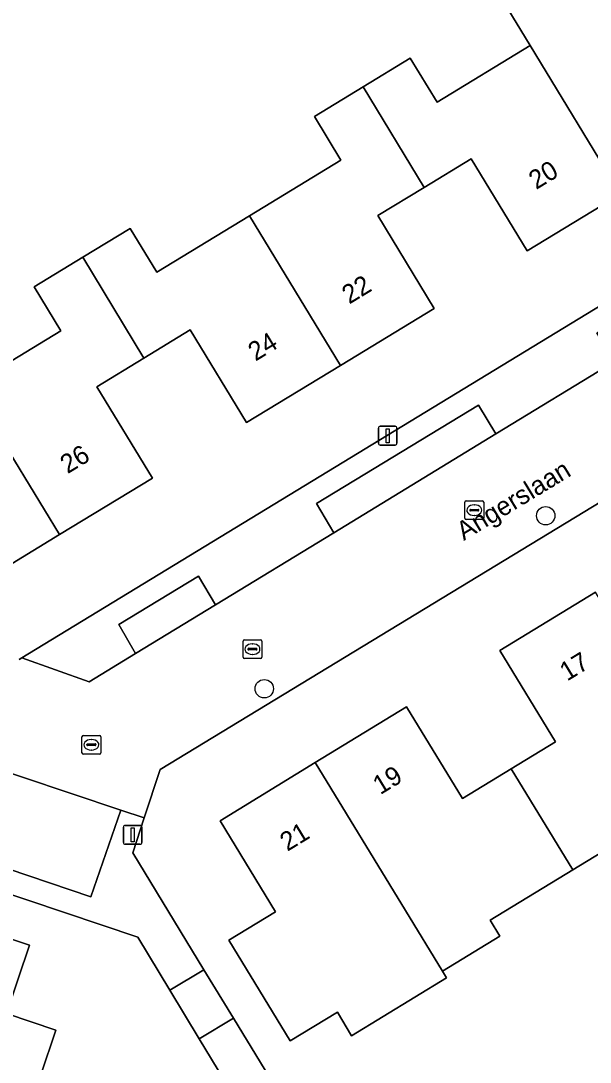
# Model space of a CAD drawing. Extents: x 157767 to 159172, y 387839 to 389425.
# Drawn here: x 158248.5 to 158278.8, y 388404.3 to 388459.7 of the extents above; entities that cross this region are included whole.
import ezdxf

# ---------------------------------------------------------------- set-up
doc = ezdxf.new("R2010")
doc.units = 0
for name, color, linetype in [('IMGEO_Boom', 7, 'Continuous'), ('IMGEO_Erf', 7, 'Continuous'), ('IMGEO_Kolk', 7, 'Continuous'), ('IMGEO_Lichtmast', 7, 'Continuous'), ('IMGEO_Openbare_ruimte_label', 7, 'Continuous'), ('IMGEO_Pand', 7, 'Continuous'), ('IMGEO_Pand_nummerreeks', 7, 'Continuous'), ('IMGEO_Parkeervlak_open', 7, 'Continuous'), ('IMGEO_Rijbaan_lokaal_open', 7, 'Continuous'), ('IMGEO_Rioolput', 7, 'Continuous'), ('IMGEO_Voetpad_open', 7, 'Continuous')]:
    doc.layers.add(name, color=color, linetype=linetype)

msp = doc.modelspace()

# ---------------------------------------------------------------- linework, layer by layer
at = {"layer": 'IMGEO_Boom'}
for centre in [(158276.447, 388433.353), (158261.462, 388424.143)]:
    msp.add_circle(centre, 0.489, dxfattribs=at)
at = {"layer": 'IMGEO_Erf'}
for points in [[(158248.422, 388425.707), (158248.554, 388425.787), (158322.072, 388470.559), (158309.761, 388490.79)], [(158245.761, 388440.23), (158250.638, 388443.198), (158249.213, 388445.539), (158251.798, 388447.112), (158254.323, 388448.649), (158255.742, 388446.317), (158260.679, 388449.321), (158265.546, 388452.283), (158264.136, 388454.601), (158266.729, 388456.179), (158269.239, 388457.706), (158270.665, 388455.363), (158275.617, 388458.376), (158274.175, 388460.746)], [(158284.899, 388459.925), (158282.455, 388458.437), (158285.445, 388453.524), (158280.428, 388450.471), (158275.455, 388447.445), (158272.472, 388452.348), (158269.983, 388450.833), (158267.505, 388449.325), (158270.509, 388444.389), (158265.526, 388441.357), (158260.516, 388438.308), (158257.514, 388443.241), (158255.062, 388441.748), (158252.552, 388440.221), (158255.51, 388435.359), (158250.56, 388432.347), (158245.513, 388429.275)], [(158282.197, 388417.137), (158277.885, 388414.508), (158273.484, 388411.825), (158274.005, 388410.971), (158270.95, 388409.109), (158271.166, 388408.755), (158266.117, 388405.676), (158265.356, 388406.924), (158262.849, 388405.395), (158259.582, 388410.754), (158262.071, 388412.271), (158259.114, 388417.12), (158264.182, 388420.21), (158269.044, 388423.174), (158272.019, 388418.295), (158274.611, 388419.875), (158276.967, 388421.312), (158274.001, 388426.178), (158279.099, 388429.286)], [(158260.316, 388401.671), (158258.002, 388405.505), (158256.441, 388408.091), (158254.733, 388410.921), (158237.149, 388416.834)], [(158240.196, 388413.446), (158248.968, 388410.49), (158247.743, 388406.856), (158250.369, 388405.971), (158248.764, 388401.209), (158247.099, 388396.267)]]:
    msp.add_lwpolyline(points, dxfattribs=at)
msp.add_lwpolyline([(158334.852, 388436.275), (158344.271, 388442.128), (158333.608, 388459.397), (158330.168, 388464.968), (158255.92, 388419.848), (158255.073, 388417.271), (158254.463, 388415.416), (158258.254, 388409.185), (158259.825, 388406.604), (158265.321, 388397.571), (158266.938, 388394.918), (158298.48, 388413.756), (158296.533, 388416.95), (158304.157, 388421.599), (158306.105, 388418.404)], close=True, dxfattribs=at)
at = {"layer": 'IMGEO_Kolk'}
for p, q in [((158272.145, 388433.222), (158272.145, 388434.074)), ((158272.22, 388434.148), (158273.072, 388434.148)), ((158273.146, 388434.074), (158273.146, 388433.222)), ((158272.404, 388433.642), (158272.404, 388433.654)), ((158272.842, 388433.605), (158272.444, 388433.605)), ((158272.447, 388433.691), (158272.845, 388433.691)), ((158272.633, 388433.928), (158272.658, 388433.928)), ((158272.888, 388433.654), (158272.888, 388433.642)), ((158273.072, 388433.148), (158272.22, 388433.148)), ((158272.656, 388433.368), (158272.631, 388433.368)), ((158260.336, 388425.826), (158260.336, 388426.678)), ((158260.411, 388426.752), (158261.263, 388426.752)), ((158260.638, 388426.295), (158261.036, 388426.295)), ((158260.824, 388426.532), (158260.849, 388426.532)), ((158261.337, 388426.678), (158261.337, 388425.826)), ((158261.263, 388425.752), (158260.411, 388425.752)), ((158260.595, 388426.246), (158260.595, 388426.258)), ((158261.033, 388426.209), (158260.635, 388426.209)), ((158260.847, 388425.972), (158260.822, 388425.972)), ((158261.079, 388426.258), (158261.079, 388426.246))]:
    msp.add_line(p, q, dxfattribs=at)
for points in [[(158272.145, 388433.222), (158272.145, 388434.074)], [(158272.22, 388434.148), (158273.072, 388434.148)], [(158273.146, 388434.074), (158273.146, 388433.222)], [(158273.072, 388433.148), (158272.22, 388433.148)], [(158260.336, 388425.826), (158260.336, 388426.678)], [(158260.411, 388426.752), (158261.263, 388426.752)], [(158261.337, 388426.678), (158261.337, 388425.826)], [(158261.263, 388425.752), (158260.411, 388425.752)]]:
    msp.add_lwpolyline(points, dxfattribs=at)
for centre, radius, start, end in [((158272.222, 388434.072), 0.0765, 91.552, 178.448), ((158272.222, 388434.072), 0.0765, 91.552, 178.448), ((158273.07, 388434.072), 0.0765, 1.552, 88.448), ((158273.07, 388434.072), 0.0765, 1.552, 88.448), ((158272.444, 388433.651), 0.0403, 85.8775, 175.7526), ((158272.441, 388433.641), 0.0366, 178.938, 274.7102), ((158272.845, 388433.648), 0.043, 264.8664, 352.4533), ((158272.849, 388433.653), 0.0386, 1.7309, 96.639), ((158272.222, 388433.224), 0.0765, 181.552, 268.448), ((158272.222, 388433.224), 0.0765, 181.552, 268.448), ((158273.07, 388433.224), 0.0765, 271.552, 358.448), ((158273.07, 388433.224), 0.0765, 271.552, 358.448), ((158260.413, 388426.676), 0.0765, 91.552, 178.448), ((158260.413, 388426.676), 0.0765, 91.552, 178.448), ((158260.635, 388426.255), 0.0403, 85.8775, 175.7526), ((158261.04, 388426.257), 0.0386, 1.7309, 96.639), ((158261.261, 388426.676), 0.0765, 1.552, 88.448), ((158261.261, 388426.676), 0.0765, 1.552, 88.448), ((158260.413, 388425.828), 0.0765, 181.552, 268.448), ((158260.413, 388425.828), 0.0765, 181.552, 268.448), ((158260.632, 388426.245), 0.0366, 178.938, 274.7102), ((158261.036, 388426.252), 0.043, 264.8664, 352.4533), ((158261.261, 388425.828), 0.0765, 271.552, 358.448), ((158261.261, 388425.828), 0.0765, 271.552, 358.448)]:
    msp.add_arc(centre, radius, start, end, dxfattribs=at)
for centre, major_axis, ratio, start_param, end_param in [((158272.632, 388433.648), (-0.387, 0.002), 0.722429, 4.712389, 7.853982), ((158272.657, 388433.648), (-0.39, 0.002), 0.717154, 1.570796, 4.712389), ((158260.823, 388426.252), (-0.387, 0.002), 0.722429, 4.712389, 7.853982), ((158260.848, 388426.252), (-0.39, 0.002), 0.717154, 1.570796, 4.712389)]:
    msp.add_ellipse(centre, major_axis=major_axis, ratio=ratio, start_param=start_param, end_param=end_param, dxfattribs=at)
at = {"layer": 'IMGEO_Lichtmast'}
for p, q in [((158267.541, 388437.212), (158267.541, 388438.012)), ((158267.541, 388438.012), (158267.541, 388437.212)), ((158267.641, 388438.112), (158268.431, 388438.112)), ((158268.431, 388438.112), (158267.641, 388438.112)), ((158268.531, 388438.012), (158268.531, 388437.212)), ((158268.531, 388437.212), (158268.531, 388438.012)), ((158268.431, 388437.112), (158267.641, 388437.112)), ((158267.641, 388437.112), (158268.431, 388437.112)), ((158254.066, 388416.867), (158254.856, 388416.867)), ((158254.856, 388416.867), (158254.066, 388416.867)), ((158253.966, 388415.967), (158253.966, 388416.767)), ((158253.966, 388416.767), (158253.966, 388415.967)), ((158254.956, 388416.767), (158254.956, 388415.967)), ((158254.956, 388415.967), (158254.956, 388416.767)), ((158254.856, 388415.867), (158254.066, 388415.867)), ((158254.066, 388415.867), (158254.856, 388415.867))]:
    msp.add_line(p, q, dxfattribs=at)
for points in [[(158267.961, 388437.987), (158268.111, 388437.987), (158268.111, 388437.237), (158267.961, 388437.237), (158267.961, 388437.987)], [(158254.386, 388416.742), (158254.536, 388416.742), (158254.536, 388415.992), (158254.386, 388415.992), (158254.386, 388416.742)]]:
    msp.add_lwpolyline(points, dxfattribs=at)
for centre, start, end in [((158267.641, 388438.012), 90, 180), ((158267.641, 388438.012), 90, 180), ((158268.431, 388438.012), 0, 90), ((158268.431, 388438.012), 360, 90), ((158267.641, 388437.212), 180, 270), ((158267.641, 388437.212), 180, 270), ((158268.431, 388437.212), 270, 0), ((158268.431, 388437.212), 270, 0), ((158254.066, 388416.767), 90, 180), ((158254.066, 388416.767), 90, 180), ((158254.856, 388416.767), 0, 90), ((158254.856, 388416.767), 360, 90), ((158254.066, 388415.967), 180, 270), ((158254.066, 388415.967), 180, 270), ((158254.856, 388415.967), 270, 0), ((158254.856, 388415.967), 270, 0)]:
    msp.add_arc(centre, 0.1, start, end, dxfattribs=at)
at = {"layer": 'IMGEO_Pand'}
for points in [[(158282.455, 388458.437), (158284.899, 388459.925), (158281.636, 388465.287), (158279.081, 388463.732), (158274.175, 388460.746), (158275.617, 388458.376), (158280.428, 388450.471), (158285.445, 388453.524)], [(158275.617, 388458.376), (158270.665, 388455.363), (158269.239, 388457.706), (158266.729, 388456.179), (158269.983, 388450.833), (158272.472, 388452.348), (158275.455, 388447.445), (158280.428, 388450.471)], [(158269.983, 388450.833), (158266.729, 388456.179), (158264.136, 388454.601), (158265.546, 388452.283), (158260.679, 388449.321), (158265.526, 388441.357), (158270.509, 388444.389), (158267.505, 388449.325)], [(158260.679, 388449.321), (158255.742, 388446.317), (158254.323, 388448.649), (158251.798, 388447.112), (158255.062, 388441.748), (158257.514, 388443.241), (158260.516, 388438.308), (158265.526, 388441.357)], [(158250.56, 388432.347), (158255.51, 388435.359), (158252.552, 388440.221), (158255.062, 388441.748), (158251.798, 388447.112), (158249.213, 388445.539), (158250.638, 388443.198), (158245.761, 388440.23)], [(158250.56, 388432.347), (158245.761, 388440.23), (158240.832, 388437.231), (158239.402, 388439.581), (158236.769, 388437.979), (158240.057, 388432.575), (158242.573, 388434.106), (158245.513, 388429.275)], [(158283.898, 388421.416), (158279.099, 388429.286), (158274.001, 388426.178), (158276.967, 388421.312), (158274.611, 388419.875), (158277.885, 388414.508), (158282.197, 388417.137), (158280.756, 388419.501)], [(158264.182, 388420.21), (158268.981, 388412.338), (158270.95, 388409.109), (158274.005, 388410.971), (158273.484, 388411.825), (158277.885, 388414.508), (158274.611, 388419.875), (158272.019, 388418.295), (158269.044, 388423.174)], [(158264.182, 388420.21), (158259.114, 388417.12), (158262.071, 388412.271), (158259.582, 388410.754), (158262.849, 388405.395), (158265.356, 388406.924), (158266.117, 388405.676), (158271.166, 388408.755), (158270.95, 388409.109), (158268.981, 388412.338)], [(158242.725, 388403.247), (158248.764, 388401.209), (158250.369, 388405.971), (158247.743, 388406.856), (158248.968, 388410.49), (158240.196, 388413.446), (158238.264, 388407.714), (158243.622, 388405.908)]]:
    msp.add_lwpolyline(points, close=True, dxfattribs=at)
at = {"layer": 'IMGEO_Parkeervlak_open'}
for points in [[(158265.164, 388432.448), (158273.791, 388437.704), (158272.874, 388439.234), (158264.243, 388434.004)], [(158254.616, 388426.024), (158258.863, 388428.608), (158257.957, 388430.136), (158253.728, 388427.566)], [(158253.833, 388417.687), (158240.593, 388422.122), (158239.012, 388417.538), (158252.241, 388413.07)]]:
    msp.add_lwpolyline(points, close=True, dxfattribs=at)
at = {"layer": 'IMGEO_Rijbaan_lokaal_open'}
for points in [[(158331.064, 388471.977), (158323.674, 388468.061), (158318.5, 388464.918), (158309.996, 388459.757), (158303.585, 388455.858), (158294.992, 388450.622), (158288.693, 388446.784), (158280.091, 388441.543), (158273.791, 388437.704), (158265.164, 388432.448), (158258.863, 388428.608), (158254.616, 388426.024), (158252.145, 388424.515), (158248.554, 388425.787), (158248.422, 388425.707)], [(158240.593, 388422.122), (158253.833, 388417.687), (158255.073, 388417.271), (158255.92, 388419.848), (158330.168, 388464.968)]]:
    msp.add_lwpolyline(points, dxfattribs=at)
at = {"layer": 'IMGEO_Rioolput'}
for p, q in [((158251.761, 388420.736), (158251.761, 388421.588)), ((158251.836, 388421.662), (158252.688, 388421.662)), ((158252.249, 388421.442), (158252.274, 388421.442)), ((158252.762, 388421.588), (158252.762, 388420.736)), ((158252.02, 388421.156), (158252.02, 388421.168)), ((158252.458, 388421.119), (158252.06, 388421.119)), ((158252.063, 388421.205), (158252.461, 388421.205)), ((158252.272, 388420.882), (158252.247, 388420.882)), ((158252.504, 388421.168), (158252.504, 388421.156)), ((158252.688, 388420.662), (158251.836, 388420.662))]:
    msp.add_line(p, q, dxfattribs=at)
for points in [[(158251.761, 388420.736), (158251.761, 388421.588)], [(158251.836, 388421.662), (158252.688, 388421.662)], [(158252.762, 388421.588), (158252.762, 388420.736)], [(158252.688, 388420.662), (158251.836, 388420.662)]]:
    msp.add_lwpolyline(points, dxfattribs=at)
for centre, radius, start, end in [((158251.838, 388421.586), 0.0765, 91.552, 178.448), ((158251.838, 388421.586), 0.0765, 91.552, 178.448), ((158252.686, 388421.586), 0.0765, 1.552, 88.448), ((158252.686, 388421.586), 0.0765, 1.552, 88.448), ((158252.06, 388421.165), 0.0403, 85.8775, 175.7526), ((158252.057, 388421.155), 0.0366, 178.938, 274.7102), ((158252.461, 388421.162), 0.043, 264.8664, 352.4533), ((158252.465, 388421.167), 0.0386, 1.7309, 96.639), ((158251.838, 388420.738), 0.0765, 181.552, 268.448), ((158251.838, 388420.738), 0.0765, 181.552, 268.448), ((158252.686, 388420.738), 0.0765, 271.552, 358.448), ((158252.686, 388420.738), 0.0765, 271.552, 358.448)]:
    msp.add_arc(centre, radius, start, end, dxfattribs=at)
for centre, major_axis, ratio, start_param, end_param in [((158252.248, 388421.162), (-0.387, 0.002), 0.722429, 4.712389, 7.853982), ((158252.273, 388421.162), (-0.39, 0.002), 0.717154, 1.570796, 4.712389)]:
    msp.add_ellipse(centre, major_axis=major_axis, ratio=ratio, start_param=start_param, end_param=end_param, dxfattribs=at)
at = {"layer": 'IMGEO_Voetpad_open'}
for points in [[(158294.992, 388450.622), (158294.051, 388452.152), (158302.668, 388457.404), (158303.585, 388455.858), (158309.996, 388459.757), (158309.067, 388461.295), (158317.556, 388466.463), (158318.5, 388464.918), (158323.674, 388468.061), (158322.072, 388470.559), (158248.554, 388425.787), (158252.145, 388424.515), (158254.616, 388426.024), (158253.728, 388427.566), (158257.957, 388430.136), (158258.863, 388428.608), (158265.164, 388432.448), (158264.243, 388434.004), (158272.874, 388439.234), (158273.791, 388437.704), (158280.091, 388441.543), (158279.173, 388443.09), (158287.768, 388448.338), (158288.693, 388446.784)], [(158254.463, 388415.416), (158255.073, 388417.271), (158253.833, 388417.687), (158252.241, 388413.07), (158239.012, 388417.538), (158240.593, 388422.122), (158239.61, 388422.451), (158237.149, 388416.834), (158254.733, 388410.921), (158256.441, 388408.091), (158258.254, 388409.185)], [(158258.254, 388409.185), (158256.441, 388408.091), (158258.002, 388405.505), (158259.825, 388406.604)], [(158259.825, 388406.604), (158258.002, 388405.505), (158260.316, 388401.671), (158257.4, 388392.945), (158259.049, 388392.407), (158259.059, 388392.334), (158261.34, 388391.54), (158263.456, 388392.795), (158261.839, 388395.448), (158265.321, 388397.571)]]:
    msp.add_lwpolyline(points, close=True, dxfattribs=at)

# ---------------------------------------------------------------- texts
at = {"layer": 'IMGEO_Openbare_ruimte_label'}
msp.add_text('Angerslaan', height=1, rotation=31.2585, dxfattribs=at).set_placement((158272.088, 388432.007))
at = {"layer": 'IMGEO_Pand_nummerreeks'}
for s, rotation, p in [('20', 31.3209, (158275.939, 388450.689)), ('22', 31.3216, (158265.992, 388444.59)), ('24', 31.3216, (158260.999, 388441.552)), ('26', 31.324, (158250.995, 388435.561)), ('17', 31.3704, (158277.588, 388424.523)), ('19', 31.3693, (158267.641, 388418.477)), ('21', 31.3694, (158262.695, 388415.461))]:
    msp.add_text(s, height=1, rotation=rotation, dxfattribs=at).set_placement(p)

doc.saveas('drawing.dxf')
